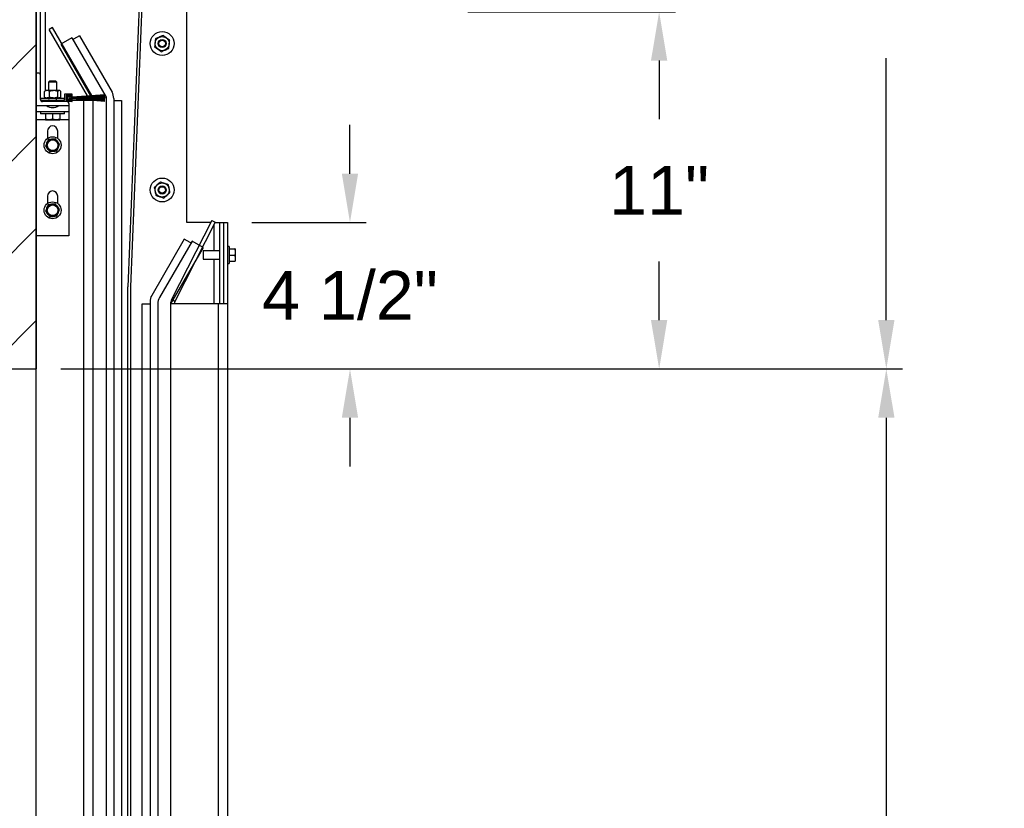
# Model space of a CAD drawing. Header units: inches. Extents: x 170 to 312, y 215 to 248.
# Tile 497 of 557: x 284.26 to 286.15, y 222.57 to 224.09. Entities that reach past the tile are written whole.
import ezdxf

# ---------------------------------------------------------------- set-up
doc = ezdxf.new("R2010")
doc.units = ezdxf.units.IN
doc.header["$LTSCALE"] = 0.25
doc.header["$MEASUREMENT"] = 0
doc.layers.add('ANNOTATIONS', color=1, linetype='Continuous')
doc.layers.add('STANDARD MOTOR RH', color=7, linetype='Continuous')
doc.styles.add('ARIAL', font='arial.ttf', dxfattribs={"height": 0.09375})
doc.dimstyles.new('STANDARD$0', dxfattribs={"dimtxt": 0.09375, "dimasz": 0.09375, "dimexe": 0.03125, "dimexo": 0.046875, "dimgap": 0.09, "dimtad": 0, "dimtih": 1, "dimtoh": 1, "dimdec": 4, "dimzin": 0, "dimdsep": 46, "dimtxsty": 'ARIAL', "dimcen": 0.09, "dimadec": 0, "dimazin": 0, "dimtfac": 1, "dimtdec": 4, "dimtofl": 0, "dimtmove": 0, "dimatfit": 1, "dimfxl": 1, "dimtolj": 1, "dimtzin": 0, "dimarcsym": 0})

# ---------------------------------------------------------------- blocks, each defined once
blk = doc.blocks.new('*D159')
at = {"layer": 'ANNOTATIONS', "color": 0, "lineweight": -2, "transparency": 16777216}
for p, q in [((285.1201, 224.1011), (285.5186, 224.1011)), ((285.4874, 224.0074), (285.4874, 223.8952)), ((285.4874, 223.5089), (285.4874, 223.6211)), ((284.3388, 223.4151), (285.5186, 223.4151))]:
    blk.add_line(p, q, dxfattribs=at)
at = {"layer": 'ANNOTATIONS', "color": 0, "transparency": 16777216}
for points in [[(285.4717, 224.0074), (285.503, 224.0074), (285.4874, 224.1011)], [(285.4717, 223.5089), (285.503, 223.5089), (285.4874, 223.4151)]]:
    blk.add_solid(points, dxfattribs=at)
at = {"layer": 'defpoints', "color": 0, "transparency": 16777216}
for p in [(285.0732, 224.1011), (285.4874, 224.1011), (284.292, 223.4151)]:
    blk.add_point(p, dxfattribs=at)
at = {"layer": 'ANNOTATIONS', "color": 0, "transparency": 16777216, "insert": (285.4874, 223.7581), "char_height": 0.09375, "attachment_point": 5, "style": 'ARIAL'}
blk.add_mtext('\\A1;11"', dxfattribs=at)
blk = doc.blocks.new('*D156')
at = {"layer": 'ANNOTATIONS', "color": 0, "lineweight": -2, "transparency": 16777216}
for p, q in [((284.894, 223.7901), (284.894, 223.8839)), ((284.7056, 223.6964), (284.9252, 223.6964)), ((284.3388, 223.4151), (284.9252, 223.4151)), ((284.894, 223.3214), (284.894, 223.2276))]:
    blk.add_line(p, q, dxfattribs=at)
at = {"layer": 'ANNOTATIONS', "color": 0, "transparency": 16777216}
for points in [[(284.8783, 223.7901), (284.9096, 223.7901), (284.894, 223.6964)], [(284.8783, 223.3214), (284.9096, 223.3214), (284.894, 223.4151)]]:
    blk.add_solid(points, dxfattribs=at)
at = {"layer": 'defpoints', "color": 0, "transparency": 16777216}
for p in [(284.6588, 223.6964), (284.894, 223.6964), (284.292, 223.4151)]:
    blk.add_point(p, dxfattribs=at)
at = {"layer": 'ANNOTATIONS', "color": 0, "transparency": 16777216, "insert": (284.894, 223.5557), "char_height": 0.09375, "attachment_point": 5, "style": 'ARIAL'}
blk.add_mtext('\\A1;4 1/2"', dxfattribs=at)
blk = doc.blocks.new('*D168')
at = {"layer": 'ANNOTATIONS', "color": 0, "lineweight": -2, "transparency": 16777216}
for p, q in [((285.1201, 224.1011), (285.5186, 224.1011)), ((285.4874, 224.0074), (285.4874, 223.895)), ((285.4874, 223.5089), (285.4874, 223.6213)), ((284.3388, 223.4151), (285.5186, 223.4151))]:
    blk.add_line(p, q, dxfattribs=at)
at = {"layer": 'ANNOTATIONS', "color": 0, "transparency": 16777216}
for points in [[(285.4717, 224.0074), (285.503, 224.0074), (285.4874, 224.1011)], [(285.4717, 223.5089), (285.503, 223.5089), (285.4874, 223.4151)]]:
    blk.add_solid(points, dxfattribs=at)
at = {"layer": 'defpoints', "color": 0, "transparency": 16777216}
for p in [(285.0732, 224.1011), (285.4874, 224.1011), (284.292, 223.4151)]:
    blk.add_point(p, dxfattribs=at)
at = {"layer": 'ANNOTATIONS', "color": 0, "transparency": 16777216, "insert": (285.4874, 223.7581), "char_height": 0.09375, "attachment_point": 5, "style": 'ARIAL'}
blk.add_mtext('\\A1;  ', dxfattribs=at)
blk = doc.blocks.new('*D170')
at = {"layer": 'ANNOTATIONS', "color": 0, "lineweight": -2, "transparency": 16777216}
for p, q in [((285.1201, 224.8853), (285.9547, 224.8853)), ((285.9234, 224.7916), (285.9234, 224.2887)), ((285.9234, 223.5089), (285.9234, 224.0118)), ((284.3388, 223.4151), (285.9547, 223.4151))]:
    blk.add_line(p, q, dxfattribs=at)
at = {"layer": 'ANNOTATIONS', "color": 0, "transparency": 16777216}
for points in [[(285.9078, 224.7916), (285.9391, 224.7916), (285.9234, 224.8853)], [(285.9078, 223.5089), (285.9391, 223.5089), (285.9234, 223.4151)]]:
    blk.add_solid(points, dxfattribs=at)
at = {"layer": 'defpoints', "color": 0, "transparency": 16777216}
for p in [(285.0732, 224.8853), (285.9234, 224.8853), (284.292, 223.4151)]:
    blk.add_point(p, dxfattribs=at)
at = {"layer": 'ANNOTATIONS', "color": 0, "transparency": 16777216, "insert": (285.9234, 224.1502), "char_height": 0.09375, "attachment_point": 5, "style": 'ARIAL'}
blk.add_mtext('\\A1;27 1/2"', dxfattribs=at)
blk = doc.blocks.new('*D172')
at = {"layer": 'ANNOTATIONS', "color": 0, "lineweight": -2, "transparency": 16777216}
for p, q in [((284.3388, 223.4151), (285.9547, 223.4151)), ((285.9234, 223.3214), (285.9234, 222.1325)), ((285.9234, 220.5089), (285.9234, 221.6977)), ((284.8491, 220.4151), (285.9547, 220.4151))]:
    blk.add_line(p, q, dxfattribs=at)
at = {"layer": 'ANNOTATIONS', "color": 0, "transparency": 16777216}
for points in [[(285.9078, 223.3214), (285.9391, 223.3214), (285.9234, 223.4151)], [(285.9078, 220.5089), (285.9391, 220.5089), (285.9234, 220.4151)]]:
    blk.add_solid(points, dxfattribs=at)
at = {"layer": 'defpoints', "color": 0, "transparency": 16777216}
for p in [(284.292, 223.4151), (285.9234, 223.4151), (284.8022, 220.4151)]:
    blk.add_point(p, dxfattribs=at)
at = {"layer": 'ANNOTATIONS', "color": 0, "transparency": 16777216, "insert": (285.9234, 221.9151), "char_height": 0.09375, "attachment_point": 5, "style": 'ARIAL'}
blk.add_mtext('\\A1;OPENING\\P HEIGHT', dxfattribs=at)

msp = doc.modelspace()

# ---------------------------------------------------------------- hatches: boundary and pattern name
at = {"layer": 'STANDARD MOTOR RH'}
h = msp.add_hatch(dxfattribs=at)
h.set_pattern_fill('ANSI31', color=256, style=0)
h.set_pattern_definition([(45, (98.98853, -31.62213), (-0.08838835, 0.08838835), [])])
edge = h.paths.add_edge_path()
edge.add_line((283.77633, 226.02602), (283.77633, 223.41511))
edge.add_line((283.77633, 223.41511), (284.29196, 223.41511))
edge.add_line((284.29196, 226.02602), (284.29196, 223.41511))
edge = h.paths.add_edge_path()
edge.add_line((283.72994, 226.02602), (284.01705, 226.02602))
edge.add_line((284.01705, 226.02602), (284.01705, 225.95732))
edge.add_line((284.01705, 225.95732), (284.05546, 226.09068))
edge.add_line((284.05546, 226.09068), (284.05546, 226.02602))
edge.add_line((284.05546, 226.02602), (284.35065, 226.02602))
h = msp.add_hatch(dxfattribs=at)
h.set_pattern_fill('ANSI38', color=256, style=0)
h.set_pattern_definition([(45, (282.44188, 206.48444), (-0.08838835, 0.08838835), []), (135, (282.44188, 206.48444), (-0.265165, 0.08838835), [0.3125, -0.1875])])
edge = h.paths.add_edge_path(flags=0)
edge.add_arc((284.34946, 223.94003), 0.000313, 90, 180, ccw=False)
edge.add_line((284.34946, 223.94035), (284.35758, 223.94035))
edge.add_arc((284.35758, 223.94003), 0.000313, 0, 90, ccw=False)
edge.add_line((284.35789, 223.94003), (284.35789, 223.93878))
edge.add_arc((284.35821, 223.93878), 0.000313, 180, 270)
edge.add_line((284.35821, 223.93847), (284.36039, 223.93847))
edge.add_arc((284.36039, 223.93878), 0.000313, 270, 360)
edge.add_line((284.36071, 223.93878), (284.36071, 223.94285))
edge.add_arc((284.36039, 223.94285), 0.000313, 0, 90)
edge.add_line((284.36039, 223.94316), (284.34664, 223.94316))
edge.add_arc((284.34664, 223.94285), 0.000313, 90, 180)
edge.add_line((284.34633, 223.94285), (284.34633, 223.93191))
edge.add_arc((284.34602, 223.93191), 0.000313, 270, 360, ccw=False)
edge.add_line((284.34602, 223.9316), (284.30789, 223.9316))
edge.add_arc((284.30789, 223.93128), 0.000313, 90, 180)
edge.add_line((284.30758, 223.93128), (284.30758, 223.9291))
edge.add_arc((284.30789, 223.9291), 0.000313, 180, 270)
edge.add_line((284.30789, 223.92878), (284.36039, 223.92878))
edge.add_arc((284.36039, 223.9291), 0.000313, 270, 360)
edge.add_line((284.36071, 223.9291), (284.36071, 223.93316))
edge.add_arc((284.36039, 223.93316), 0.000313, 0, 90)
edge.add_line((284.36039, 223.93347), (284.35821, 223.93347))
edge.add_arc((284.35821, 223.93316), 0.000313, 90, 180)
edge.add_line((284.35789, 223.93316), (284.35789, 223.93191))
edge.add_arc((284.35758, 223.93191), 0.000313, 270, 360, ccw=False)
edge.add_line((284.35758, 223.9316), (284.34946, 223.9316))
edge.add_arc((284.34946, 223.93191), 0.000313, 180, 270, ccw=False)
edge.add_line((284.34914, 223.93191), (284.34914, 223.94003))

# ---------------------------------------------------------------- linework, layer by layer
at = {"layer": 'ANNOTATIONS', "transparency": 16777216}
msp.add_line((284.33883, 223.41511), (285.95469, 223.41511), dxfattribs=at)
at = {"layer": 'STANDARD MOTOR RH'}
for p, q in [((284.29196, 220.41511), (284.29196, 226.02602)), ((284.29196, 226.02602), (284.29196, 223.41511)), ((284.29939, 224.85261), (284.29939, 223.98124)), ((284.505, 224.49333), (284.4678, 223.57286)), ((284.50992, 224.49314), (284.47272, 223.57286)), ((284.58096, 223.69636), (284.58096, 224.33611)), ((284.30983, 223.94966), (284.30983, 224.10261)), ((284.32321, 224.07084), (284.31676, 224.06712)), ((284.39048, 223.93945), (284.31676, 224.06712)), ((284.39871, 223.94007), (284.32321, 224.07084)), ((284.35994, 224.05118), (284.33883, 224.03899)), ((284.35994, 224.05118), (284.42571, 223.93727)), ((284.36345, 224.0486), (284.36193, 224.04773)), ((284.37481, 224.05516), (284.36345, 224.0486)), ((284.37481, 224.05516), (284.43731, 223.94691)), ((284.33883, 224.03899), (284.39606, 223.93987)), ((284.29586, 223.98347), (284.29196, 223.98347)), ((284.29977, 223.93269), (284.29977, 223.97957)), ((284.31725, 223.96782), (284.31539, 223.96596)), ((284.31539, 223.96596), (284.31539, 223.94966)), ((284.33102, 223.96596), (284.31539, 223.96596)), ((284.32916, 223.96782), (284.31725, 223.96782)), ((284.33102, 223.96596), (284.32916, 223.96782)), ((284.33102, 223.94966), (284.33102, 223.96596)), ((284.30758, 223.9481), (284.30848, 223.94861)), ((284.30758, 223.9371), (284.30758, 223.9481)), ((284.30953, 223.94966), (284.30835, 223.94878)), ((284.33688, 223.94966), (284.30953, 223.94966)), ((284.31735, 223.9371), (284.31735, 223.9481)), ((284.33297, 223.9371), (284.33297, 223.9481)), ((284.33806, 223.94878), (284.33688, 223.94966)), ((284.33883, 223.9371), (284.33883, 223.9481)), ((284.30027, 223.93553), (284.30027, 223.9316)), ((284.30027, 223.93553), (284.34614, 223.93553)), ((284.30027, 223.9316), (284.34602, 223.9316)), ((284.30029, 223.93074), (284.30758, 223.93074)), ((284.36039, 223.92878), (284.30367, 223.92878)), ((284.30758, 223.9371), (284.30848, 223.93659)), ((284.30758, 223.93128), (284.30758, 223.9291)), ((284.30835, 223.93641), (284.30953, 223.93553)), ((284.3293, 223.93472), (284.31711, 223.93472)), ((284.33688, 223.93553), (284.33806, 223.93641)), ((284.34614, 223.93162), (284.34614, 223.93553)), ((284.34633, 223.94285), (284.34633, 223.93191)), ((284.36039, 223.94316), (284.34664, 223.94316)), ((284.34914, 223.94003), (284.34914, 223.93188)), ((284.35758, 223.94035), (284.34945, 223.94035)), ((284.34945, 223.9316), (284.35758, 223.9316)), ((284.35008, 223.93966), (284.35008, 223.93188)), ((284.36088, 223.93922), (284.35127, 223.94068)), ((284.35127, 223.93086), (284.36088, 223.93232)), ((284.36102, 223.94014), (284.35141, 223.94161)), ((284.35141, 223.92993), (284.36102, 223.93139)), ((284.35933, 223.93625), (284.35513, 223.9376)), ((284.35513, 223.93397), (284.35933, 223.93532)), ((284.35543, 223.93816), (284.35952, 223.93684)), ((284.35952, 223.93473), (284.35543, 223.93341)), ((284.35546, 223.93822), (284.35954, 223.9369)), ((284.35954, 223.93467), (284.35546, 223.93335)), ((284.35956, 223.93696), (284.35548, 223.93827)), ((284.35548, 223.93329), (284.35956, 223.93461)), ((284.35551, 223.93833), (284.35958, 223.93702)), ((284.35958, 223.93455), (284.35551, 223.93324)), ((284.3596, 223.93708), (284.35554, 223.93839)), ((284.35554, 223.93318), (284.3596, 223.93449)), ((284.35557, 223.93844), (284.35962, 223.93714)), ((284.35962, 223.93443), (284.35557, 223.93313)), ((284.35963, 223.9372), (284.3556, 223.9385)), ((284.3556, 223.93307), (284.35963, 223.93437)), ((284.35562, 223.93856), (284.35965, 223.93726)), ((284.35965, 223.93431), (284.35562, 223.93301)), ((284.35967, 223.93732), (284.35565, 223.93861)), ((284.35565, 223.93296), (284.35967, 223.93425)), ((284.35568, 223.93867), (284.35969, 223.93738)), ((284.35969, 223.93419), (284.35568, 223.9329)), ((284.35971, 223.93743), (284.35571, 223.93873)), ((284.35571, 223.93284), (284.35971, 223.93413)), ((284.35789, 223.93878), (284.35789, 223.94003)), ((284.35789, 223.93191), (284.35789, 223.93316)), ((284.36039, 223.93847), (284.35821, 223.93847)), ((284.35821, 223.93347), (284.36039, 223.93347)), ((284.3607, 223.93878), (284.3607, 223.94285)), ((284.3607, 223.9291), (284.3607, 223.93316)), ((284.40133, 223.93074), (284.3607, 223.93074)), ((284.42352, 223.94191), (284.36086, 223.93725)), ((284.36086, 223.93719), (284.42352, 223.94182)), ((284.42352, 223.94069), (284.36086, 223.93713)), ((284.36086, 223.93707), (284.42352, 223.9406)), ((284.42352, 223.93949), (284.36086, 223.937)), ((284.36086, 223.93694), (284.42352, 223.9394)), ((284.42352, 223.93829), (284.36086, 223.93688)), ((284.36086, 223.93682), (284.42352, 223.9382)), ((284.42352, 223.9371), (284.36086, 223.93675)), ((284.36086, 223.93669), (284.42352, 223.93701)), ((284.36086, 223.93663), (284.42352, 223.93663)), ((284.42352, 223.936), (284.36086, 223.936)), ((284.36086, 223.93557), (284.42352, 223.93557)), ((284.42352, 223.93494), (284.36086, 223.93494)), ((284.42352, 223.93456), (284.36086, 223.93488)), ((284.36086, 223.93482), (284.42352, 223.93447)), ((284.42352, 223.93337), (284.36086, 223.93475)), ((284.36086, 223.93469), (284.42352, 223.93328)), ((284.42352, 223.93217), (284.36086, 223.93463)), ((284.36086, 223.93457), (284.42352, 223.93208)), ((284.42352, 223.93097), (284.36086, 223.9345)), ((284.36086, 223.93444), (284.42352, 223.93087)), ((284.42352, 223.92975), (284.36086, 223.93438)), ((284.36086, 223.93432), (284.42352, 223.92966)), ((284.36088, 223.93922), (284.36102, 223.94014)), ((284.36102, 223.93139), (284.36088, 223.93232)), ((284.38346, 220.41511), (284.38346, 223.93074)), ((284.39083, 223.93883), (284.39052, 223.93938)), ((284.39119, 223.93821), (284.39088, 223.93876)), ((284.39156, 223.93757), (284.39124, 223.93813)), ((284.39193, 223.93693), (284.39161, 223.9375)), ((284.39211, 223.93663), (284.39198, 223.93685)), ((284.39249, 223.93596), (284.39247, 223.936)), ((284.39249, 223.93596), (284.39258, 223.936)), ((284.39249, 223.93596), (284.39271, 223.93557)), ((284.39366, 223.93663), (284.39406, 223.93686)), ((284.39419, 223.93694), (284.3953, 223.93758)), ((284.39544, 223.93766), (284.39663, 223.93834)), ((284.3961, 223.93979), (284.39647, 223.93915)), ((284.39651, 223.93908), (284.39689, 223.93843)), ((284.39678, 223.93843), (284.39805, 223.93916)), ((284.39693, 223.93836), (284.39731, 223.9377)), ((284.39735, 223.93762), (284.39774, 223.93696)), ((284.39779, 223.93688), (284.39793, 223.93663)), ((284.39821, 223.93925), (284.39893, 223.93968)), ((284.39829, 223.936), (284.39854, 223.93557)), ((284.39893, 223.93968), (284.39875, 223.93999)), ((284.3989, 223.93494), (284.39905, 223.93468)), ((284.39893, 223.93968), (284.39914, 223.93931)), ((284.3991, 223.9346), (284.39951, 223.9339)), ((284.39955, 223.93382), (284.39997, 223.93309)), ((284.40002, 223.93301), (284.40045, 223.93227)), ((284.40049, 223.93219), (284.40094, 223.93142)), ((284.40054, 223.936), (284.40067, 223.93557)), ((284.40099, 223.93133), (284.40133, 223.93074)), ((284.40133, 220.41511), (284.40133, 223.93074)), ((284.42244, 223.94292), (284.42301, 223.94187)), ((284.42352, 223.94191), (284.42352, 223.94182)), ((284.42352, 223.94069), (284.42352, 223.9406)), ((284.42352, 223.93949), (284.42352, 223.9394)), ((284.42352, 223.93829), (284.42352, 223.9382)), ((284.42352, 223.9371), (284.42352, 223.93701)), ((284.42352, 223.93663), (284.42352, 223.936)), ((284.42352, 223.93557), (284.42352, 223.93494)), ((284.42352, 223.93456), (284.42352, 223.93447)), ((284.42352, 223.93337), (284.42352, 223.93328)), ((284.42352, 223.93217), (284.42352, 223.93208)), ((284.42352, 223.93097), (284.42352, 223.93087)), ((284.42352, 223.92975), (284.42352, 223.92966)), ((284.42571, 223.93727), (284.42571, 220.69645)), ((284.44058, 223.93472), (284.44058, 220.71146)), ((284.44058, 223.93074), (284.45556, 223.93074)), ((284.45556, 223.93074), (284.45556, 220.77449)), ((284.29196, 223.92097), (284.35446, 223.92097)), ((284.35446, 223.90925), (284.29196, 223.90925)), ((284.30027, 223.90925), (284.30027, 223.90532)), ((284.34614, 223.90532), (284.34614, 223.90925)), ((284.35446, 223.92488), (284.35446, 223.67097)), ((284.30952, 223.89363), (284.29196, 223.89363)), ((284.34614, 223.90532), (284.30027, 223.90532)), ((284.30952, 223.90532), (284.30952, 223.89479)), ((284.30952, 223.89357), (284.33689, 223.89357)), ((284.32321, 223.89479), (284.31636, 223.89357)), ((284.32321, 223.90532), (284.32321, 223.89479)), ((284.33689, 223.89479), (284.33005, 223.89357)), ((284.33689, 223.90532), (284.33689, 223.89479)), ((284.35446, 223.89363), (284.33689, 223.89363)), ((284.31344, 223.87214), (284.31344, 223.85779)), ((284.33297, 223.85779), (284.33297, 223.87214)), ((284.32837, 223.85731), (284.32166, 223.85642)), ((284.33662, 223.84658), (284.3325, 223.85194)), ((284.30979, 223.84302), (284.31391, 223.83766)), ((284.31804, 223.83229), (284.32474, 223.83318)), ((284.31344, 223.74714), (284.31344, 223.73279)), ((284.33297, 223.73279), (284.33297, 223.74714)), ((284.32837, 223.73231), (284.32166, 223.73142)), ((284.33662, 223.72158), (284.3325, 223.72694)), ((284.30979, 223.71802), (284.31391, 223.71266)), ((284.31804, 223.70729), (284.32474, 223.70818)), ((284.62884, 223.70033), (284.55134, 223.54823)), ((284.62884, 223.70033), (284.63547, 223.69695)), ((284.63547, 223.69695), (284.55797, 223.54485)), ((284.62682, 223.69636), (284.58096, 223.69636)), ((284.63345, 223.64168), (284.63345, 223.693)), ((284.63517, 223.69636), (284.65877, 223.69636)), ((284.64389, 223.54011), (284.64389, 223.69636)), ((284.65133, 223.69636), (284.65133, 223.54011)), ((284.65877, 223.69636), (284.65877, 220.41511)), ((284.35446, 223.67097), (284.29196, 223.67097)), ((284.57591, 223.66454), (284.51341, 223.55629)), ((284.58728, 223.65798), (284.57591, 223.66454)), ((284.59078, 223.66055), (284.52828, 223.5523)), ((284.61189, 223.64837), (284.54939, 223.54011)), ((284.58879, 223.6571), (284.58728, 223.65798)), ((284.61189, 223.64837), (284.59078, 223.66055)), ((284.66189, 223.65011), (284.65877, 223.65011)), ((284.66189, 223.65011), (284.66189, 223.61761)), ((284.66189, 223.64558), (284.67272, 223.64558)), ((284.67272, 223.64558), (284.67377, 223.63972)), ((284.67377, 223.64558), (284.67377, 223.62214)), ((284.64389, 223.64168), (284.61189, 223.64168)), ((284.61189, 223.64168), (284.61189, 223.62605)), ((284.61189, 223.62605), (284.64389, 223.62605)), ((284.63345, 223.54011), (284.63345, 223.62605)), ((284.66189, 223.63386), (284.67272, 223.63386)), ((284.67272, 223.63386), (284.67377, 223.628)), ((284.65877, 223.61761), (284.66189, 223.61761)), ((284.66189, 223.62214), (284.67272, 223.62214)), ((284.4678, 220.74315), (284.4678, 223.57286)), ((284.47272, 223.57286), (284.47272, 220.74315)), ((284.49514, 220.7147), (284.49514, 223.54011)), ((284.49514, 223.54011), (284.51014, 223.54011)), ((284.51014, 223.5441), (284.51014, 220.70222)), ((284.52502, 223.54011), (284.52502, 220.41511)), ((284.54939, 223.54011), (284.54939, 220.41511)), ((284.65877, 223.54011), (284.54939, 223.54011)), ((284.55797, 223.54485), (284.55134, 223.54823)), ((284.64089, 223.54011), (284.64089, 220.41511)), ((283.77633, 223.41511), (284.29196, 223.41511))]:
    msp.add_line(p, q, dxfattribs=at)
at = {"layer": 'STANDARD MOTOR RH', "flags": 128}
msp.add_lwpolyline([(284.39301, 223.93494), (284.3931, 223.93473), (284.3931, 223.93472)], dxfattribs=at)
at = {"layer": 'STANDARD MOTOR RH'}
for centre, radius in [((284.53346, 224.04011), 0.02294), ((284.53346, 224.04011), 0.01367), ((284.53346, 224.04011), 0.00781), ((284.53346, 224.04011), 0.00628), ((284.35371, 223.93578), 0.00228), ((284.32321, 223.8448), 0.01625), ((284.32321, 223.8448), 0.01172), ((284.32321, 223.8448), 0.01025), ((284.53346, 223.75886), 0.02294), ((284.53346, 223.75886), 0.01367), ((284.53346, 223.75886), 0.00781), ((284.53346, 223.75886), 0.00628), ((284.32321, 223.7198), 0.01625), ((284.32321, 223.7198), 0.01172), ((284.32321, 223.7198), 0.01025)]:
    msp.add_circle(centre, radius, dxfattribs=at)
for centre, radius, start, end in [((284.29586, 223.97957), 0.00391, 0, 90), ((284.41621, 223.93472), 0.02438, 0, 30), ((284.30367, 223.93269), 0.00391, 180, 270), ((284.30789, 223.93128), 0.000312, 90, 180), ((284.30789, 223.9291), 0.000312, 180, 270), ((284.31711, 223.93316), 0.00156, 90, 270), ((284.3293, 223.93316), 0.00156, 270, 90), ((284.34602, 223.93191), 0.000312, 270, 0), ((284.34664, 223.94285), 0.000312, 90, 180), ((284.35111, 223.93966), 0.00197, 81.34879, 180), ((284.34946, 223.94003), 0.000313, 90, 180), ((284.34946, 223.93191), 0.000313, 180, 270), ((284.35111, 223.93188), 0.00197, 180, 278.65121), ((284.35111, 223.93966), 0.00103, 81.34879, 180), ((284.35111, 223.93188), 0.00103, 180, 278.65121), ((284.35371, 223.93578), 0.00356, 55.87014, 304.12986), ((284.35371, 223.93578), 0.00349, 55.72454, 304.27546), ((284.35371, 223.93578), 0.00343, 55.57496, 304.42504), ((284.35371, 223.93578), 0.00337, 55.4212, 304.5788), ((284.35371, 223.93578), 0.00331, 55.26307, 304.73693), ((284.35371, 223.93578), 0.00324, 55.10036, 304.89964), ((284.35371, 223.93578), 0.00318, 54.93284, 305.06716), ((284.35055, 223.92488), 0.00391, 0, 90), ((284.35371, 223.93578), 0.00312, 54.76027, 305.23973), ((284.35371, 223.93578), 0.00306, 54.58238, 305.41762), ((284.35371, 223.93578), 0.00299, 54.39891, 305.60109), ((284.35371, 223.93578), 0.00293, 54.20956, 305.79044), ((284.35371, 223.93578), 0.00231, 51.90656, 308.09344), ((284.35758, 223.94003), 0.000313, 0, 90), ((284.35758, 223.93191), 0.000313, 270, 0), ((284.35821, 223.93878), 0.000312, 180, 270), ((284.35821, 223.93316), 0.000312, 90, 180), ((284.36086, 223.941), 0.005, 252.10478, 270), ((284.36086, 223.93057), 0.005, 90, 107.89522), ((284.36086, 223.941), 0.00437, 252.10478, 270), ((284.36086, 223.93057), 0.00437, 90, 107.89522), ((284.36086, 223.941), 0.00431, 252.10478, 270), ((284.36086, 223.93057), 0.00431, 90, 107.89522), ((284.36086, 223.941), 0.00425, 252.10478, 270), ((284.36086, 223.93057), 0.00425, 90, 107.89522), ((284.36086, 223.941), 0.00419, 252.10478, 270), ((284.36086, 223.93057), 0.00419, 90, 107.89522), ((284.36086, 223.941), 0.00413, 252.10478, 270), ((284.36086, 223.93057), 0.00413, 90, 107.89522), ((284.36086, 223.941), 0.00406, 252.10478, 270), ((284.36086, 223.93057), 0.00406, 90, 107.89522), ((284.36086, 223.941), 0.004, 252.10478, 270), ((284.36086, 223.93057), 0.004, 90, 107.89522), ((284.36086, 223.941), 0.00394, 252.10478, 270), ((284.36086, 223.93057), 0.00394, 90, 107.89522), ((284.36086, 223.941), 0.00388, 252.10478, 270), ((284.36086, 223.93057), 0.00388, 90, 107.89522), ((284.36086, 223.941), 0.00381, 252.10478, 270), ((284.36086, 223.93057), 0.00381, 90, 107.89522), ((284.36086, 223.941), 0.00375, 252.10478, 270), ((284.36086, 223.93057), 0.00375, 90, 107.89522), ((284.36039, 223.94285), 0.000312, 0, 90), ((284.36039, 223.93878), 0.000312, 270, 0), ((284.36039, 223.93316), 0.000312, 0, 90), ((284.36039, 223.9291), 0.000312, 270, 0), ((284.32321, 223.93741), 0.02019, 234.51066, 305.48934), ((284.32321, 223.87214), 0.00977, 0, 180), ((284.32321, 223.74714), 0.00977, 0, 180), ((284.53452, 223.5441), 0.02438, 150, 180), ((284.54939, 223.54011), 0.02438, 150, 180), ((284.56727, 223.54011), 0.01788, 153, 180), ((284.56727, 223.54011), 0.01044, 153, 180)]:
    msp.add_arc(centre, radius, start, end, dxfattribs=at)
for points, knots in [([(284.51986, 224.04159), (284.51961, 224.03926), (284.51932, 224.03658), (284.51904, 224.03407), (284.51901, 224.03375)], [0, 0, 0, 0, 0.87223048, 1, 1, 1, 1]), ([(284.52072, 224.04944), (284.52046, 224.04703), (284.52018, 224.04444), (284.51988, 224.04177), (284.51986, 224.04159)], [0, 0, 0, 0, 0.9320806, 1, 1, 1, 1]), ([(284.52794, 224.05262), (284.52579, 224.05168), (284.52333, 224.05059), (284.52101, 224.04957), (284.52072, 224.04944)], [0, 0, 0, 0, 0.87217297, 1, 1, 1, 1]), ([(284.53516, 224.05581), (284.53295, 224.05483), (284.53057, 224.05378), (284.52811, 224.0527), (284.52794, 224.05262)], [0, 0, 0, 0, 0.9320432, 1, 1, 1, 1]), ([(284.54153, 224.05114), (284.54112, 224.05145), (284.53895, 224.05304), (284.53686, 224.05457), (284.53516, 224.05581)], [0, 0, 0, 0, 0.1896129, 1, 1, 1, 1]), ([(284.5479, 224.04648), (284.54736, 224.04687), (284.54532, 224.04837), (284.54314, 224.04997), (284.54153, 224.05114)], [0, 0, 0, 0, 0.2620618, 1, 1, 1, 1]), ([(284.54705, 224.03863), (284.5473, 224.04097), (284.54759, 224.04365), (284.54787, 224.04616), (284.5479, 224.04648)], [0, 0, 0, 0, 0.87223048, 1, 1, 1, 1]), ([(284.52538, 224.02908), (284.52497, 224.02938), (284.52279, 224.03098), (284.5207, 224.03251), (284.51901, 224.03375)], [0, 0, 0, 0, 0.1896129, 1, 1, 1, 1]), ([(284.53175, 224.02442), (284.53121, 224.02481), (284.52916, 224.02631), (284.52698, 224.02791), (284.52538, 224.02908)], [0, 0, 0, 0, 0.2620618, 1, 1, 1, 1]), ([(284.53175, 224.02442), (284.53396, 224.0254), (284.53634, 224.02645), (284.5388, 224.02753), (284.53897, 224.0276)], [0, 0, 0, 0, 0.9320432, 1, 1, 1, 1]), ([(284.53897, 224.0276), (284.54112, 224.02855), (284.54358, 224.02964), (284.5459, 224.03066), (284.54619, 224.03079)], [0, 0, 0, 0, 0.87217297, 1, 1, 1, 1]), ([(284.54619, 224.03079), (284.54646, 224.0332), (284.54674, 224.03578), (284.54703, 224.03845), (284.54705, 224.03863)], [0, 0, 0, 0, 0.93209631, 1, 1, 1, 1]), ([(284.31246, 223.94966), (284.31101, 223.94941), (284.30934, 223.94913), (284.30778, 223.94821), (284.30758, 223.9481)], [0, 0, 0, 0, 0.8722653, 1, 1, 1, 1]), ([(284.31735, 223.9481), (284.31585, 223.94884), (284.31424, 223.94964), (284.31258, 223.94966), (284.31246, 223.94966)], [0, 0, 0, 0, 0.9319629, 1, 1, 1, 1]), ([(284.32516, 223.94966), (284.32465, 223.94965), (284.32199, 223.94958), (284.31942, 223.94876), (284.31735, 223.9481)], [0, 0, 0, 0, 0.1896634, 1, 1, 1, 1]), ([(284.33297, 223.9481), (284.33231, 223.94833), (284.3298, 223.94924), (284.32713, 223.94948), (284.32516, 223.94966)], [0, 0, 0, 0, 0.2620882, 1, 1, 1, 1]), ([(284.3359, 223.94966), (284.33503, 223.94941), (284.33403, 223.94913), (284.33309, 223.94821), (284.33297, 223.9481)], [0, 0, 0, 0, 0.8721868, 1, 1, 1, 1]), ([(284.33883, 223.9481), (284.33793, 223.94884), (284.33696, 223.94964), (284.33597, 223.94966), (284.3359, 223.94966)], [0, 0, 0, 0, 0.9319538, 1, 1, 1, 1]), ([(284.31246, 223.93553), (284.31101, 223.93578), (284.30934, 223.93606), (284.30778, 223.93698), (284.30758, 223.9371)], [0, 0, 0, 0, 0.8722864, 1, 1, 1, 1]), ([(284.31735, 223.9371), (284.31585, 223.93635), (284.31424, 223.93556), (284.31258, 223.93554), (284.31246, 223.93553)], [0, 0, 0, 0, 0.9319639, 1, 1, 1, 1]), ([(284.32516, 223.93553), (284.32465, 223.93555), (284.32199, 223.93561), (284.31942, 223.93643), (284.31735, 223.9371)], [0, 0, 0, 0, 0.189661, 1, 1, 1, 1]), ([(284.33297, 223.9371), (284.33231, 223.93686), (284.3298, 223.93596), (284.32713, 223.93571), (284.32516, 223.93553)], [0, 0, 0, 0, 0.2620713, 1, 1, 1, 1]), ([(284.3359, 223.93553), (284.33503, 223.93578), (284.33403, 223.93606), (284.33309, 223.93698), (284.33297, 223.9371)], [0, 0, 0, 0, 0.8722079, 1, 1, 1, 1]), ([(284.33883, 223.9371), (284.33793, 223.93635), (284.33696, 223.93556), (284.33597, 223.93554), (284.3359, 223.93553)], [0, 0, 0, 0, 0.9319548, 1, 1, 1, 1]), ([(284.31636, 223.89357), (284.3162, 223.89357), (284.31389, 223.89359), (284.31162, 223.89421), (284.30952, 223.89479)], [0, 0, 0, 0, 0.070291, 1, 1, 1, 1]), ([(284.30952, 223.89479), (284.30952, 223.89429), (284.30952, 223.89364), (284.30952, 223.89358), (284.30952, 223.89357)], [0, 0, 0, 0, 0.7743083, 1, 1, 1, 1]), ([(284.33005, 223.89357), (284.32989, 223.89357), (284.32757, 223.89359), (284.32531, 223.89421), (284.32321, 223.89479)], [0, 0, 0, 0, 0.0702229, 1, 1, 1, 1]), ([(284.33689, 223.89357), (284.33689, 223.89358), (284.33689, 223.89364), (284.33689, 223.89429), (284.33689, 223.89479)], [0, 0, 0, 0, 0.2256917, 1, 1, 1, 1]), ([(284.31496, 223.85553), (284.31434, 223.85402), (284.31348, 223.85196), (284.31261, 223.84984), (284.31237, 223.84928)], [0, 0, 0, 0, 0.7314157, 1, 1, 1, 1]), ([(284.32166, 223.85642), (284.32151, 223.8564), (284.31924, 223.85609), (284.31702, 223.8558), (284.31496, 223.85553)], [0, 0, 0, 0, 0.0701498, 1, 1, 1, 1]), ([(284.3325, 223.85194), (284.3324, 223.85207), (284.331, 223.85388), (284.32964, 223.85566), (284.32837, 223.85731)], [0, 0, 0, 0, 0.0701531, 1, 1, 1, 1]), ([(284.31237, 223.84928), (284.31172, 223.8477), (284.31085, 223.84559), (284.31001, 223.84355), (284.30979, 223.84302)], [0, 0, 0, 0, 0.7425237, 1, 1, 1, 1]), ([(284.31391, 223.83766), (284.31401, 223.83753), (284.31541, 223.83572), (284.31677, 223.83394), (284.31804, 223.83229)], [0, 0, 0, 0, 0.0701531, 1, 1, 1, 1]), ([(284.32474, 223.83318), (284.3249, 223.8332), (284.32717, 223.8335), (284.32939, 223.8338), (284.33145, 223.83407)], [0, 0, 0, 0, 0.07030765, 1, 1, 1, 1]), ([(284.33145, 223.83407), (284.33167, 223.8346), (284.33251, 223.83664), (284.33339, 223.83875), (284.33404, 223.84033)], [0, 0, 0, 0, 0.25749649, 1, 1, 1, 1]), ([(284.33404, 223.84033), (284.33427, 223.84089), (284.33515, 223.84301), (284.336, 223.84507), (284.33662, 223.84658)], [0, 0, 0, 0, 0.2686593, 1, 1, 1, 1]), ([(284.52429, 223.76901), (284.52255, 223.76744), (284.52055, 223.76563), (284.51867, 223.76394), (284.51843, 223.76372)], [0, 0, 0, 0, 0.872301, 1, 1, 1, 1]), ([(284.51843, 223.76372), (284.51894, 223.76135), (284.51948, 223.75881), (284.52005, 223.75618), (284.52009, 223.756)], [0, 0, 0, 0, 0.9319974, 1, 1, 1, 1]), ([(284.53015, 223.7743), (284.52835, 223.77267), (284.52643, 223.77093), (284.52443, 223.76913), (284.52429, 223.76901)], [0, 0, 0, 0, 0.9319873, 1, 1, 1, 1]), ([(284.53015, 223.7743), (284.53078, 223.7741), (284.5332, 223.77331), (284.53577, 223.77248), (284.53766, 223.77187)], [0, 0, 0, 0, 0.2620197, 1, 1, 1, 1]), ([(284.53766, 223.77187), (284.53815, 223.77171), (284.54071, 223.77089), (284.54318, 223.77009), (284.54517, 223.76944)], [0, 0, 0, 0, 0.1896671, 1, 1, 1, 1]), ([(284.54682, 223.76172), (284.54633, 223.76402), (284.54577, 223.76666), (284.54524, 223.76913), (284.54517, 223.76944)], [0, 0, 0, 0, 0.87225283, 1, 1, 1, 1]), ([(284.54848, 223.754), (284.54797, 223.75637), (284.54743, 223.75892), (284.54686, 223.76154), (284.54682, 223.76172)], [0, 0, 0, 0, 0.9320638, 1, 1, 1, 1]), ([(284.52009, 223.756), (284.52058, 223.7537), (284.52114, 223.75107), (284.52167, 223.7486), (284.52174, 223.74828)], [0, 0, 0, 0, 0.8722188, 1, 1, 1, 1]), ([(284.52174, 223.74828), (284.52237, 223.74808), (284.52479, 223.7473), (284.52735, 223.74647), (284.52925, 223.74585)], [0, 0, 0, 0, 0.2619982, 1, 1, 1, 1]), ([(284.52925, 223.74585), (284.52973, 223.7457), (284.5323, 223.74487), (284.53476, 223.74407), (284.53676, 223.74343)], [0, 0, 0, 0, 0.1896671, 1, 1, 1, 1]), ([(284.53676, 223.74343), (284.53856, 223.74505), (284.54049, 223.74679), (284.54248, 223.74859), (284.54262, 223.74872)], [0, 0, 0, 0, 0.9320881, 1, 1, 1, 1]), ([(284.54262, 223.74872), (284.54436, 223.75029), (284.54636, 223.75209), (284.54824, 223.75379), (284.54848, 223.754)], [0, 0, 0, 0, 0.872301, 1, 1, 1, 1]), ([(284.31237, 223.72427), (284.31172, 223.7227), (284.31085, 223.72059), (284.31001, 223.71855), (284.30979, 223.71802)], [0, 0, 0, 0, 0.7424467, 1, 1, 1, 1]), ([(284.31496, 223.73053), (284.31434, 223.72902), (284.31348, 223.72696), (284.31261, 223.72484), (284.31237, 223.72427)], [0, 0, 0, 0, 0.73135796, 1, 1, 1, 1]), ([(284.32166, 223.73142), (284.32151, 223.7314), (284.31924, 223.7311), (284.31702, 223.7308), (284.31496, 223.73053)], [0, 0, 0, 0, 0.0701498, 1, 1, 1, 1]), ([(284.3325, 223.72694), (284.3324, 223.72707), (284.331, 223.72888), (284.32964, 223.73066), (284.32837, 223.73231)], [0, 0, 0, 0, 0.0702209, 1, 1, 1, 1]), ([(284.33404, 223.71533), (284.33427, 223.71589), (284.33515, 223.71801), (284.336, 223.72007), (284.33662, 223.72158)], [0, 0, 0, 0, 0.2685807, 1, 1, 1, 1]), ([(284.31391, 223.71266), (284.31401, 223.71253), (284.3154, 223.71072), (284.31677, 223.70894), (284.31804, 223.70729)], [0, 0, 0, 0, 0.0702209, 1, 1, 1, 1]), ([(284.32474, 223.70818), (284.3249, 223.7082), (284.32717, 223.7085), (284.32939, 223.7088), (284.33145, 223.70907)], [0, 0, 0, 0, 0.07030765, 1, 1, 1, 1]), ([(284.33145, 223.70907), (284.33167, 223.7096), (284.33251, 223.71164), (284.33339, 223.71375), (284.33404, 223.71533)], [0, 0, 0, 0, 0.2574763, 1, 1, 1, 1]), ([(284.67377, 223.64558), (284.67375, 223.64558), (284.67369, 223.64558), (284.67313, 223.64558), (284.67272, 223.64558)], [0, 0, 0, 0, 0.2687353, 1, 1, 1, 1]), ([(284.67377, 223.63972), (284.67377, 223.63958), (284.67375, 223.6376), (284.67322, 223.63567), (284.67272, 223.63386)], [0, 0, 0, 0, 0.0702074, 1, 1, 1, 1]), ([(284.67377, 223.628), (284.67377, 223.62786), (284.67375, 223.62589), (284.67322, 223.62395), (284.67272, 223.62214)], [0, 0, 0, 0, 0.0702074, 1, 1, 1, 1]), ([(284.67272, 223.62214), (284.67313, 223.62214), (284.67369, 223.62214), (284.67375, 223.62214), (284.67377, 223.62214)], [0, 0, 0, 0, 0.7312647, 1, 1, 1, 1])]:
    msp.add_open_spline(points, degree=3, knots=knots, dxfattribs=at)

# ---------------------------------------------------------------- dimensions: what is measured, and where the dimension line sits
at = {"layer": 'ANNOTATIONS'}
for base, p2, text, picture, middle in [((285.92344, 224.88534), (285.07321, 224.88534), '27 1/2"', '*D170', (285.92344, 224.15023)), ((284.89396, 223.69636), (284.65877, 223.69636), '4 1/2"', '*D156', (284.89396, 223.55574))]:
    dim = msp.add_linear_dim(base=base, p1=(284.29196, 223.41511), p2=p2, angle=90, text=text, dimstyle='STANDARD$0', dxfattribs=at)
    dim.commit()
    dim.dimension.update_dxf_attribs({"geometry": picture, "text_midpoint": middle, "dimtype": 160})
for base, p1, p2, text, picture, middle in [((285.48736, 224.10114), (284.29196, 223.41511), (285.07321, 224.10114), '11"', '*D159', (285.48736, 223.75813)), ((285.48736, 224.10114), (284.29196, 223.41511), (285.07321, 224.10114), '  ', '*D168', (285.48736, 223.75813)), ((285.92344, 223.41511), (284.80221, 220.41511), (284.29196, 223.41511), 'OPENING\\P HEIGHT', '*D172', (285.92344, 221.91511))]:
    dim = msp.add_linear_dim(base=base, p1=p1, p2=p2, angle=90, text=text, dimstyle='STANDARD$0', dxfattribs=at)
    dim.commit()
    dim.dimension.update_dxf_attribs({"geometry": picture, "text_midpoint": middle})

doc.saveas('drawing.dxf')
